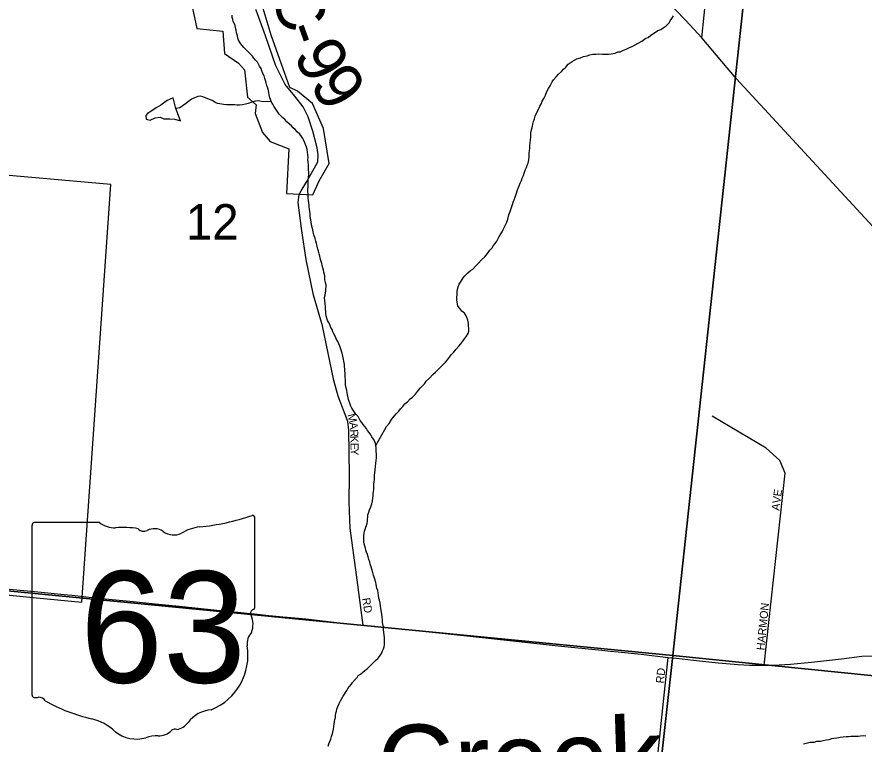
# Model space of a CAD drawing. Extents: x 0 to 1064, y 0 to 440.
# Drawn here: x 215.48 to 231.51, y 237.45 to 251.21 of the extents above; entities that cross this region are included whole.
import ezdxf

# ---------------------------------------------------------------- set-up
doc = ezdxf.new("R2010")
doc.units = 0
for name, color, linetype in [('GM_X_City_Street', 7, 'Continuous'), ('GM_X_City_Street_Text', 7, 'Continuous'), ('GM_X_Corporation', 7, 'Continuous'), ('GM_X_County_Road', 7, 'Continuous'), ('GM_X_County_Road_Text', 7, 'Continuous'), ('GM_X_Minor_Lake', 7, 'Continuous'), ('GM_X_Minor_River', 7, 'Continuous'), ('GM_X_Minor_River_Text', 7, 'Continuous'), ('GM_X_Section', 7, 'Continuous'), ('GM_X_Section_Text', 7, 'Continuous'), ('GM_X_State_Location', 7, 'Continuous'), ('GM_X_State_Route', 7, 'Continuous'), ('GM_X_State_Shield', 7, 'Continuous')]:
    doc.layers.add(name, color=color, linetype=linetype)

msp = doc.modelspace()

# ---------------------------------------------------------------- linework, layer by layer
at = {"layer": 'GM_X_City_Street'}
for points in [[(228.439, 250.811), (228.57, 252.107), (228.719, 253.935), (228.778, 254.116), (228.756, 254.226), (228.656, 254.399), (227.498, 256.041), (227.295, 256.246), (227.217, 256.331)], [(220.859, 247.92), (220.962, 248.094), (221.018, 248.193)], [(222.032, 239.702), (221.902, 240.653), (221.782, 241.538), (221.764, 242.03), (221.77, 242.536), (221.756, 243.388), (221.739, 243.552), (221.554, 244.032), (221.472, 244.328), (221.258, 245.365), (221.088, 245.945), (220.953, 246.618), (220.871, 247.16), (220.801, 247.699), (220.819, 247.851), (220.859, 247.92)], [(229.613, 238.944), (230.01, 242.578), (229.914, 242.814), (229.656, 243.05), (228.631, 243.655)], [(226.971, 231.293), (227.798, 239.089)]]:
    msp.add_lwpolyline(points, dxfattribs=at)
at = {"layer": 'GM_X_Corporation'}
for points in [[(213.948, 236.749), (213.336, 237.454), (212.781, 238.246), (212.096, 239.301), (212.124, 239.831), (212.571, 239.862), (212.535, 240.553), (213.588, 240.442), (214.59, 240.346), (215.786, 240.226), (216.708, 240.135), (217.258, 248.04), (212.331, 248.471), (212.995, 254.923)], [(218.21, 254.153), (218.883, 250.991), (219.377, 250.939), (219.407, 250.513), (219.673, 250.333), (219.785, 250.209), (219.839, 249.691), (220.003, 249.543), (219.986, 249.38), (220.125, 249.018), (220.272, 248.849), (220.623, 248.714), (220.579, 247.866), (221.079, 247.84), (221.199, 248.105), (221.386, 248.434), (221.278, 249.099), (221.069, 249.567), (220.788, 249.801), (220.641, 249.871), (220.453, 250.402), (220.29, 250.863), (220.135, 251.369)]]:
    msp.add_lwpolyline(points, dxfattribs=at)
at = {"layer": 'GM_X_County_Road'}
msp.add_lwpolyline([(221.018, 248.193), (221.17, 248.463), (221.179, 248.598), (221.159, 248.734), (221.079, 249.046), (220.988, 249.318), (220.892, 249.506), (220.737, 249.708), (220.555, 249.93), (220.376, 250.282), (220.18, 250.85), (220.007, 251.336), (220.002, 251.351)], dxfattribs=at)
at = {"layer": 'GM_X_Minor_Lake'}
for points in [[(218.484, 249.478), (218.434, 249.68), (218.323, 249.628), (218.199, 249.539), (218.113, 249.487), (218.032, 249.434), (217.952, 249.381), (217.92, 249.345), (217.925, 249.272), (217.997, 249.252), (218.096, 249.298), (218.187, 249.308), (218.26, 249.282)], [(218.26, 249.282), (218.369, 249.28), (218.467, 249.271), (218.576, 249.244), (218.484, 249.478)]]:
    msp.add_lwpolyline(points, dxfattribs=at)
at = {"layer": 'GM_X_Minor_River'}
for points in [[(219.551, 251.196), (219.552, 251.239)], [(221.173, 246.815), (221.162, 246.87), (221.146, 246.919), (221.135, 246.962), (221.119, 247.017), (221.096, 247.085), (221.086, 247.134), (221.075, 247.177), (221.065, 247.226), (221.054, 247.281), (221.043, 247.323), (221.039, 247.366), (221.029, 247.433), (221.024, 247.482), (221.02, 247.525), (221.015, 247.573), (221.01, 247.616), (221.005, 247.653), (221.001, 247.689), (220.996, 247.732), (220.991, 247.775), (220.987, 247.817), (220.988, 247.86), (220.983, 247.902), (220.985, 247.951), (220.986, 247.987), (220.987, 248.024), (220.989, 248.066), (220.991, 248.127), (220.998, 248.175), (221, 248.218), (221.001, 248.272), (220.997, 248.315), (220.998, 248.351), (220.994, 248.406), (220.99, 248.467), (220.985, 248.51), (220.986, 248.546), (220.982, 248.601), (220.977, 248.65), (220.967, 248.699), (220.956, 248.741), (220.945, 248.778), (220.928, 248.827), (220.905, 248.871), (220.888, 248.907), (220.865, 248.945), (220.83, 248.988), (220.783, 249.032), (220.742, 249.076), (220.706, 249.107), (220.671, 249.145), (220.635, 249.177), (220.588, 249.22), (220.553, 249.258), (220.511, 249.296), (220.476, 249.333), (220.441, 249.371), (220.418, 249.408), (220.388, 249.445), (220.365, 249.482), (220.342, 249.52), (220.319, 249.557), (220.29, 249.606), (220.279, 249.643), (220.262, 249.68), (220.252, 249.735), (220.247, 249.772), (220.236, 249.814), (220.225, 249.857), (220.209, 249.912), (220.192, 249.962), (220.181, 250.004), (220.171, 250.041), (220.154, 250.09), (220.131, 250.14), (220.114, 250.189), (220.098, 250.232), (220.069, 250.275), (220.052, 250.312), (220.028, 250.349), (219.993, 250.387), (219.958, 250.43), (219.935, 250.468), (219.894, 250.511), (219.858, 250.543), (219.817, 250.587), (219.77, 250.631), (219.735, 250.674), (219.7, 250.718), (219.671, 250.767), (219.66, 250.804), (219.649, 250.847), (219.633, 250.908), (219.628, 250.957), (219.617, 251), (219.607, 251.043), (219.596, 251.079), (219.573, 251.123), (219.562, 251.159), (219.551, 251.196)], [(225.17, 248.569), (225.172, 248.629), (225.173, 248.678), (225.181, 248.72), (225.183, 248.769), (225.191, 248.829), (225.192, 248.872), (225.2, 248.944), (225.203, 249.017), (225.217, 249.071), (225.231, 249.138), (225.239, 249.18), (225.252, 249.228), (225.272, 249.282), (225.286, 249.33), (225.306, 249.384), (225.339, 249.444), (225.372, 249.522), (225.404, 249.57), (225.417, 249.612), (225.449, 249.666), (225.476, 249.725), (225.502, 249.798), (225.535, 249.851), (225.567, 249.905), (225.606, 249.977), (225.631, 250.018), (225.682, 250.077), (225.726, 250.125), (225.783, 250.178), (225.821, 250.219), (225.865, 250.26), (225.909, 250.313), (225.984, 250.366), (226.027, 250.389), (226.071, 250.412), (226.144, 250.434), (226.2, 250.456), (226.267, 250.472), (226.317, 250.489), (226.372, 250.5), (226.433, 250.504), (226.476, 250.508), (226.555, 250.506), (226.628, 250.504), (226.67, 250.502), (226.719, 250.507), (226.799, 250.523), (226.848, 250.546), (226.891, 250.55), (226.941, 250.573), (227.015, 250.601), (227.07, 250.63), (227.12, 250.646), (227.163, 250.675), (227.244, 250.716), (227.3, 250.75), (227.374, 250.803), (227.424, 250.819), (227.474, 250.86), (227.523, 250.895), (227.605, 250.953), (227.66, 250.97), (227.703, 250.999), (227.76, 251.04), (227.816, 251.093), (227.836, 251.135), (227.868, 251.176), (227.9, 251.23)], [(220.29, 249.606), (220.132, 249.599), (220.077, 249.613), (220.035, 249.62), (219.992, 249.615), (219.924, 249.593), (219.857, 249.571), (219.801, 249.555), (219.746, 249.544), (219.691, 249.54), (219.643, 249.541), (219.6, 249.543), (219.557, 249.544), (219.497, 249.546), (219.442, 249.547), (219.387, 249.549), (219.315, 249.564), (219.272, 249.571), (219.23, 249.59), (219.183, 249.622), (219.141, 249.642), (219.092, 249.655), (219.044, 249.675), (218.996, 249.695), (218.954, 249.708), (218.899, 249.704), (218.837, 249.675), (218.782, 249.653), (218.725, 249.606), (218.669, 249.565), (218.607, 249.519), (218.563, 249.49), (218.484, 249.478)], [(222.269, 243.1), (222.437, 243.405), (222.469, 243.458), (222.52, 243.518), (222.565, 243.589), (222.616, 243.654), (222.66, 243.702), (222.704, 243.749), (222.736, 243.79), (222.78, 243.838), (222.818, 243.885), (222.868, 243.926), (222.919, 243.979), (222.962, 244.014), (223.019, 244.073), (223.057, 244.121), (223.108, 244.186), (223.152, 244.227), (223.19, 244.268), (223.222, 244.316), (223.285, 244.375), (223.348, 244.44), (223.398, 244.487), (223.449, 244.54), (223.499, 244.587), (223.537, 244.628), (223.587, 244.675), (223.625, 244.717), (223.663, 244.77), (223.701, 244.818), (223.739, 244.859), (223.79, 244.924), (223.84, 244.977), (223.878, 245.025), (223.917, 245.072), (223.949, 245.12), (223.987, 245.167), (224.013, 245.221), (224.026, 245.263), (224.028, 245.306), (224.024, 245.367), (224.019, 245.415), (224.009, 245.47), (223.992, 245.519), (223.969, 245.563), (223.946, 245.606), (223.899, 245.638), (223.858, 245.694), (223.823, 245.737), (223.812, 245.78), (223.802, 245.847), (223.804, 245.902), (223.806, 245.956), (223.807, 246.011), (223.815, 246.059), (223.829, 246.101), (223.848, 246.149), (223.881, 246.209), (223.919, 246.269), (223.951, 246.31), (224.008, 246.363), (224.058, 246.41), (224.101, 246.433), (224.152, 246.492), (224.208, 246.545), (224.271, 246.61), (224.334, 246.669), (224.379, 246.734), (224.424, 246.794), (224.468, 246.841), (224.493, 246.883), (224.525, 246.924), (224.557, 246.966), (224.596, 247.038), (224.622, 247.085), (224.66, 247.139), (224.68, 247.187), (224.712, 247.247), (224.745, 247.324), (224.765, 247.379), (224.787, 247.463), (224.813, 247.529), (224.834, 247.601), (224.854, 247.661), (224.867, 247.703), (224.887, 247.745), (224.907, 247.799), (224.921, 247.854), (224.948, 247.938), (224.981, 248.01), (225.001, 248.064), (225.027, 248.111), (225.035, 248.16), (225.061, 248.208), (225.074, 248.25), (225.094, 248.31), (225.12, 248.358), (225.134, 248.4), (225.154, 248.442), (225.162, 248.502), (225.17, 248.569)], [(222.24, 242.421), (222.242, 242.457), (222.243, 242.494), (222.244, 242.536), (222.252, 242.584), (222.254, 242.639), (222.262, 242.699), (222.27, 242.766), (222.278, 242.814), (222.279, 242.863), (222.281, 242.905), (222.282, 242.942), (222.277, 242.985), (222.278, 243.021), (222.274, 243.058), (222.269, 243.1), (222.264, 243.137), (222.247, 243.174), (222.224, 243.217), (222.195, 243.266), (222.172, 243.304), (222.143, 243.347), (222.114, 243.384), (222.091, 243.422), (222.061, 243.459), (222.032, 243.496), (222.003, 243.534), (221.974, 243.571), (221.951, 243.608), (221.934, 243.645), (221.893, 243.695), (221.863, 243.732), (221.84, 243.769), (221.817, 243.807), (221.794, 243.844), (221.783, 243.881), (221.766, 243.93), (221.755, 243.967), (221.744, 244.003), (221.734, 244.058), (221.729, 244.095), (221.719, 244.144), (221.708, 244.187), (221.698, 244.248), (221.693, 244.296), (221.694, 244.339), (221.69, 244.394), (221.691, 244.43), (221.686, 244.467), (221.682, 244.509), (221.683, 244.552), (221.678, 244.589), (221.674, 244.631), (221.663, 244.692), (221.659, 244.735), (221.642, 244.79), (221.632, 244.845), (221.615, 244.9), (221.599, 244.943), (221.588, 244.98), (221.571, 245.023), (221.548, 245.066), (221.519, 245.116), (221.508, 245.153), (221.474, 245.214), (221.456, 245.251), (221.44, 245.294), (221.411, 245.344), (221.4, 245.387), (221.371, 245.43), (221.354, 245.467), (221.343, 245.51), (221.332, 245.553), (221.322, 245.602), (221.323, 245.638), (221.318, 245.675), (221.314, 245.73), (221.309, 245.778), (221.305, 245.839), (221.301, 245.9), (221.309, 245.942), (221.316, 245.985), (221.323, 246.021), (221.325, 246.063), (221.332, 246.1), (221.327, 246.142), (221.317, 246.185), (221.306, 246.234), (221.307, 246.27), (221.302, 246.307), (221.286, 246.38), (221.282, 246.417), (221.265, 246.46), (221.254, 246.503), (221.249, 246.54), (221.227, 246.601), (221.216, 246.644), (221.211, 246.68), (221.2, 246.723), (221.184, 246.778), (221.173, 246.815)], [(221.505, 237.991), (221.512, 238.033), (221.526, 238.075), (221.533, 238.111), (221.553, 238.159), (221.573, 238.219), (221.599, 238.267), (221.625, 238.315), (221.651, 238.357), (221.676, 238.392), (221.695, 238.428), (221.721, 238.464), (221.74, 238.5), (221.772, 238.541), (221.81, 238.583), (221.83, 238.618), (221.88, 238.672), (221.918, 238.713), (221.937, 238.749), (221.981, 238.772), (222.025, 238.813), (222.062, 238.842), (222.112, 238.883), (222.15, 238.918), (222.194, 238.96), (222.226, 238.995), (222.263, 239.03), (222.307, 239.071), (222.339, 239.107), (222.364, 239.143), (222.384, 239.178), (222.397, 239.214), (222.411, 239.251), (222.424, 239.287), (222.431, 239.329), (222.433, 239.377), (222.434, 239.42), (222.43, 239.463), (222.425, 239.517), (222.421, 239.56), (222.416, 239.615), (222.412, 239.67), (222.396, 239.749), (222.398, 239.798), (222.388, 239.853), (222.383, 239.907), (222.373, 239.975), (222.363, 240.023), (222.358, 240.06), (222.348, 240.115), (222.337, 240.176), (222.326, 240.213), (222.322, 240.268), (222.311, 240.305), (222.307, 240.353), (222.29, 240.402), (222.274, 240.47), (222.269, 240.506), (222.247, 240.568), (222.236, 240.611), (222.225, 240.647), (222.214, 240.696), (222.192, 240.758), (222.181, 240.801), (222.165, 240.856), (222.154, 240.893), (222.137, 240.942), (222.121, 240.991), (222.11, 241.034), (222.093, 241.083), (222.082, 241.12), (222.071, 241.156), (222.06, 241.193), (222.049, 241.236), (222.044, 241.273), (222.04, 241.315), (222.041, 241.352), (222.042, 241.394), (222.05, 241.442), (222.057, 241.479), (222.065, 241.515), (222.078, 241.551), (222.091, 241.587), (222.105, 241.629), (222.112, 241.665), (222.114, 241.708), (222.115, 241.744), (222.116, 241.787), (222.136, 241.835), (222.15, 241.883), (222.176, 241.937), (222.196, 241.997), (222.204, 242.051), (222.212, 242.1), (222.219, 242.148), (222.221, 242.184), (222.228, 242.227), (222.229, 242.269), (222.231, 242.318), (222.232, 242.36), (222.24, 242.421)], [(221.37, 237.412), (221.383, 237.454), (221.397, 237.496), (221.417, 237.544), (221.431, 237.592), (221.444, 237.634), (221.458, 237.676), (221.466, 237.731), (221.473, 237.785), (221.481, 237.833), (221.489, 237.876), (221.496, 237.918), (221.503, 237.954), (221.505, 237.991)], [(231.538, 237.602), (231.496, 237.604), (231.435, 237.599), (231.392, 237.595), (231.343, 237.596), (231.3, 237.591), (231.258, 237.593), (231.209, 237.588), (231.166, 237.589), (231.111, 237.579), (231.056, 237.575), (230.989, 237.565), (230.934, 237.554), (230.891, 237.549), (230.836, 237.533), (230.787, 237.522), (230.732, 237.512), (230.683, 237.501), (230.64, 237.496), (230.603, 237.498), (230.554, 237.481), (230.487, 237.477), (230.407, 237.461), (230.358, 237.45)]]:
    msp.add_lwpolyline(points, dxfattribs=at)
at = {"layer": 'GM_X_Section'}
for points in [[(213.239, 257.045), (228.85, 255.88), (229.691, 255.797), (227.888, 239.125), (211.527, 240.716)], [(229.691, 255.797), (245.391, 254.213), (246.002, 254.147), (244.181, 237.481), (227.888, 239.125)], [(227.888, 239.125), (226.227, 224.201), (210.005, 225.771), (211.527, 240.716)], [(244.181, 237.481), (242.474, 222.679), (226.227, 224.201), (227.888, 239.125)]]:
    msp.add_lwpolyline(points, close=True, dxfattribs=at)
at = {"layer": 'GM_X_State_Route'}
for points in [[(228.541, 250.689), (228.439, 250.811), (228.134, 251.141), (227.926, 251.353), (227.647, 251.627), (227.444, 251.808), (227.223, 251.977), (226.994, 252.11), (226.688, 252.282), (226.484, 252.42), (226.278, 252.455), (225.891, 252.55), (225.606, 252.611), (225.26, 252.662), (224.853, 252.707), (224.601, 252.738), (224.597, 252.738)], [(232.058, 246.824), (229.083, 250.043), (228.541, 250.689)], [(214.2, 240.495), (214.343, 240.48), (214.797, 240.432), (215.81, 240.336), (216.438, 240.274)], [(216.438, 240.274), (216.524, 240.265), (216.955, 240.217), (217.678, 240.145), (218.036, 240.108)], [(218.036, 240.108), (218.094, 240.102), (218.546, 240.059), (219.378, 239.974), (219.635, 239.946)], [(219.635, 239.946), (219.661, 239.943), (219.954, 239.914)], [(219.954, 239.914), (219.972, 239.912), (220.242, 239.886), (220.581, 239.851), (220.594, 239.85)], [(220.594, 239.85), (220.942, 239.822), (221.583, 239.745), (222.032, 239.702), (222.188, 239.686)], [(222.188, 239.686), (223.343, 239.567), (224.289, 239.464), (225.721, 239.312), (226.542, 239.228), (226.708, 239.209)], [(226.708, 239.209), (226.851, 239.193), (227.288, 239.15), (227.798, 239.089), (227.959, 239.073)], [(228.279, 239.039), (228.39, 239.028), (228.747, 238.988), (229.122, 238.956), (229.335, 238.945), (229.613, 238.944), (229.795, 238.945), (230.116, 238.963), (230.508, 239.002), (231.076, 239.066), (231.466, 239.111), (231.695, 239.122), (231.812, 239.123)], [(227.959, 239.073), (228.279, 239.039)]]:
    msp.add_lwpolyline(points, dxfattribs=at)
at = {"layer": 'GM_X_State_Shield'}
for p, q in [((219.983, 240.048), (219.983, 241.723)), ((215.764, 241.589), (215.764, 238.387)), ((217.041, 241.644), (215.806, 241.644)), ((219.983, 240.048), (219.983, 240.048))]:
    msp.add_line(p, q, dxfattribs=at)
for centre, radius, start, end in [((218.48, 246.009), 4.474, 275.8445, 288.9065), ((219.936, 241.73), 0.047, 351.8621, 97.738), ((215.813, 241.595), 0.0489, 98.1301, 188.1301), ((217.335, 242.015), 0.474, 231.6195, 271.1119), ((217.493, 239.846), 1.702, 80.4867, 94.9883), ((217.879, 241.612), 0.137, 219.7921, 297.1024), ((218.08, 241.242), 0.284, 54.4667, 119.1411), ((219.051, 240.666), 0.9, 97.3462, 120.7689), ((218.447, 241.749), 0.342, 233.8562, 294.8282), ((219.972, 239.925), 0.0727, 107.944, 210.337), ((219.933, 240.042), 0.0503, 289.6038, 7.7341), ((219.51, 239.713), 0.436, 340.033, 23.6496), ((220.151, 239.347), 0.317, 136.8065, 186.9296), ((218.731, 239.134), 1.119, 292.3089, 8.9858), ((215.813, 238.38), 0.0493, 171.9584, 258.3066), ((215.82, 238.707), 0.376, 267.339, 280.6039), ((215.897, 238.202), 0.136, 29.7484, 93.2717), ((217.61, 241.079), 3.231, 240.4129, 257.1985), ((219.203, 237.488), 0.613, 94.4031, 142.5768), ((216.647, 236.948), 1.011, 47.1842, 75.836), ((218.426, 238.076), 0.362, 282.8732, 323.2771), ((217.741, 238.186), 0.641, 230.7004, 286.2918), ((218.158, 237.946), 0.342, 268.777, 315.5493), ((218.467, 237.636), 0.0962, 65.7517, 132.6484), ((218.111, 237.079), 0.527, 85.6951, 111.2099)]:
    msp.add_arc(centre, radius, start, end, dxfattribs=at)

# ---------------------------------------------------------------- texts
at = {"layer": 'GM_X_City_Street_Text'}
for s, height, rotation, p in [('M', 0.152, 284.9948, (221.728, 243.68)), ('A', 0.152, 275.7367, (221.768, 243.532)), ('R', 0.152, 272.1615, (221.781, 243.402)), ('K', 0.152, 271.5304, (221.785, 243.283)), ('E', 0.152, 271.4758, (221.789, 243.149)), ('Y', 0.152, 271.4643, (221.792, 243.043)), ('AVE', 0.1515, 82.1434, (229.901, 241.86)), ('RD', 0.1515, 278.9691, (222.009, 240.207)), ('HARMON', 0.1515, 84.472, (229.621, 239.219)), ('RD', 0.1515, 83.9946, (227.715, 238.593))]:
    msp.add_text(s, height=height, rotation=rotation, dxfattribs=at).set_placement(p)
at = {"layer": 'GM_X_County_Road_Text'}
for s, rotation, p in [('C', 289.6835, (220.257, 251.671)), ('-', 289.6741, (220.507, 250.973)), ('9', 298.4722, (220.694, 250.485)), ('9', 303.0129, (220.999, 249.929))]:
    msp.add_text(s, height=0.909, rotation=rotation, dxfattribs=at).set_placement(p)
at = {"layer": 'GM_X_Minor_River_Text'}
msp.add_text('Creek', height=1.5151, rotation=1.8546, dxfattribs=at).set_placement((222.317, 236.278))
at = {"layer": 'GM_X_Section_Text'}
msp.add_text('12', height=0.6697, rotation=0, dxfattribs=at).set_placement((218.676, 246.996))
at = {"layer": 'GM_X_State_Location'}
for s in ['s', 'r']:
    msp.add_text(s, height=0.00303, dxfattribs=at).set_placement((217.826, 239.775))
msp.add_text('63', height=0.00303, rotation=0, dxfattribs=at).set_placement((217.063, 239.554))
at = {"layer": 'GM_X_State_Shield'}
msp.add_text('63', height=2.1094, dxfattribs=at).set_placement((216.674, 238.612))

doc.saveas('drawing.dxf')
